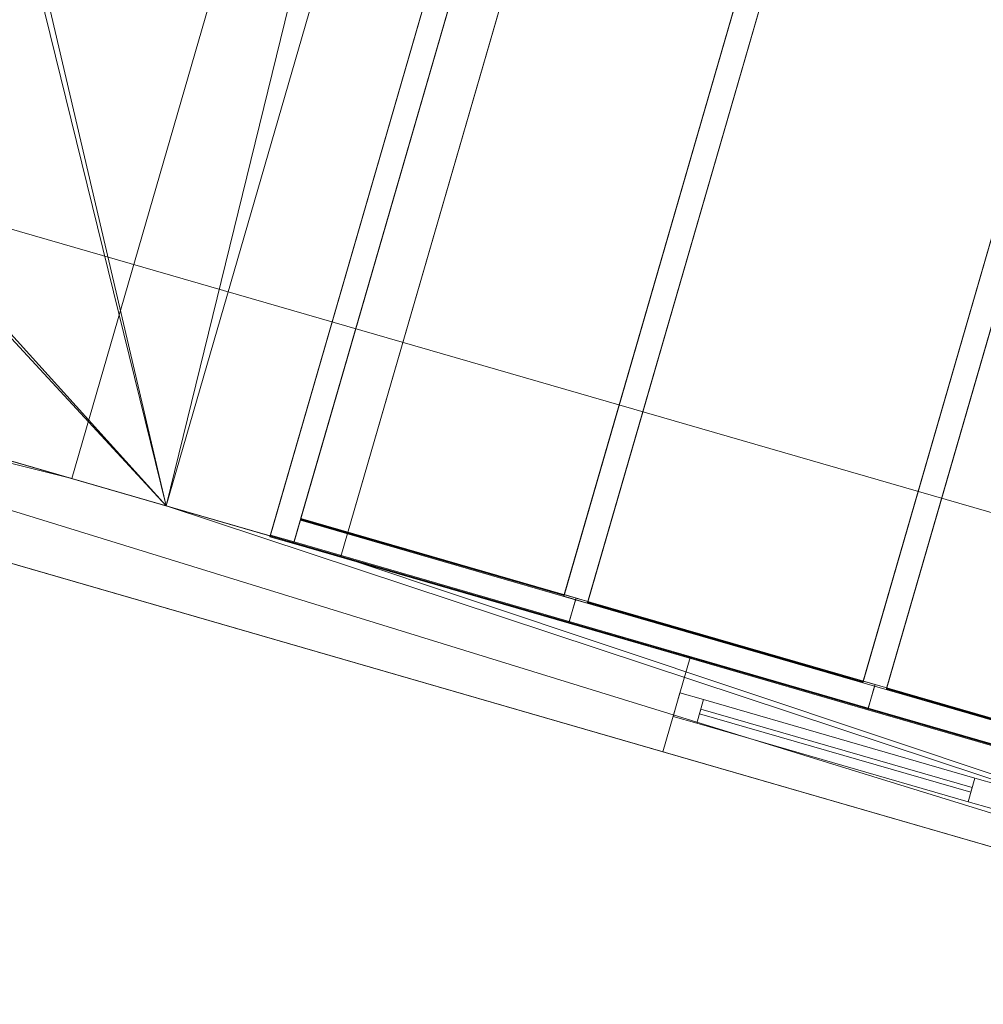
# Model space of a CAD drawing. Header units: millimetres. Extents: x -430348 to -225823, y -86243 to 5084.
# Tile 902 of 1056: x -306092 to -304130, y -68343 to -66338. Entities that reach past the tile are written whole.
import ezdxf

# ---------------------------------------------------------------- set-up
doc = ezdxf.new("R2010")
doc.units = ezdxf.units.MM
for name, color, linetype, lineweight in [('A-GLAZ-CURT', 52, 'Continuous', 9), ('A-GLAZ-CWMG', 51, 'Continuous', 9), ('A-ROOF', 132, 'Continuous', 9), ('A-WALL', 113, 'Continuous', 9)]:
    doc.layers.add(name, color=color, linetype=linetype, lineweight=lineweight)

# ---------------------------------------------------------------- blocks, each defined once
blk = doc.blocks.new('System Panel - Glazed-544112-_3D_ Copy 1')
at = {"layer": 'A-GLAZ-CURT', "transparency": 33554471}
mesh = blk.add_polyface(dxfattribs=at)
corners = [(-287.5, 5), (-287.5, 5, 1240), (287.5, 5, 1240), (287.5, 5)]
mesh.append_faces([[corners[k] for k in face] for face in [(1, 2, 3, 0)]])
mesh = blk.add_polyface(dxfattribs=at)
corners = [(287.5, -5), (-287.5, -5), (-287.5, 5), (287.5, 5)]
mesh.append_faces([[corners[k] for k in face] for face in [(0, 1, 2, 3)]])
mesh = blk.add_polyface(dxfattribs=at)
corners = [(-287.5, -5, 1240), (287.5, -5, 1240), (287.5, 5, 1240), (-287.5, 5, 1240)]
mesh.append_faces([[corners[k] for k in face] for face in [(3, 0, 1, 2)]])
mesh = blk.add_polyface(dxfattribs=at)
corners = [(-287.5, -5), (-287.5, -5, 1240), (-287.5, 5, 1240), (-287.5, 5)]
mesh.append_faces([[corners[k] for k in face] for face in [(0, 1, 2, 3)]])
mesh = blk.add_polyface(dxfattribs=at)
corners = [(287.5, -5, 1240), (287.5, -5), (287.5, 5), (287.5, 5, 1240)]
mesh.append_faces([[corners[k] for k in face] for face in [(0, 1, 2, 3)]])
mesh = blk.add_polyface(dxfattribs=at)
corners = [(-287.5, -5), (287.5, -5), (287.5, -5, 1240), (-287.5, -5, 1240)]
mesh.append_faces([[corners[k] for k in face] for face in [(3, 0, 1, 2)]])
blk = doc.blocks.new('Rectangular Mullion - 50mm x 50mm-394466-_3D_ Copy 1')
at = {"layer": 'A-GLAZ-CWMG'}
mesh = blk.add_polyface(dxfattribs=at)
corners = [(0, 25), (-50, 25), (-50, -25), (0, -25)]
mesh.append_faces([[corners[k] for k in face] for face in [(3, 0, 1, 2)]])
mesh = blk.add_polyface(dxfattribs=at)
corners = [(0, 25, -575), (0, -25, -575), (-50, -25, -575), (-50, 25, -575)]
mesh.append_faces([[corners[k] for k in face] for face in [(3, 0, 1, 2)]])
mesh = blk.add_polyface(dxfattribs=at)
corners = [(-50, 25), (0, 25), (0, 25, -575), (-50, 25, -575)]
mesh.append_faces([[corners[k] for k in face] for face in [(0, 1, 2, 3)]])
mesh = blk.add_polyface(dxfattribs=at)
corners = [(-50, -25), (-50, 25), (-50, 25, -575), (-50, -25, -575)]
mesh.append_faces([[corners[k] for k in face] for face in [(0, 1, 2, 3)]])
mesh = blk.add_polyface(dxfattribs=at)
corners = [(0, 25), (0, -25), (0, -25, -575), (0, 25, -575)]
mesh.append_faces([[corners[k] for k in face] for face in [(0, 1, 2, 3)]])
mesh = blk.add_polyface(dxfattribs=at)
corners = [(0, -25), (-50, -25), (-50, -25, -575), (0, -25, -575)]
mesh.append_faces([[corners[k] for k in face] for face in [(0, 1, 2, 3)]])
blk = doc.blocks.new('Rectangular Mullion - 50mm x 50mm-494511-_3D_ Copy 1')
at = {"layer": 'A-GLAZ-CWMG'}
mesh = blk.add_polyface(dxfattribs=at)
corners = [(0, 25), (-50, 25), (-50, -25), (0, -25)]
mesh.append_faces([[corners[k] for k in face] for face in [(2, 3, 0, 1)]])
mesh = blk.add_polyface(dxfattribs=at)
corners = [(0, 25, -1340), (0, -25, -1340), (-50, -25, -1340), (-50, 25, -1340)]
mesh.append_faces([[corners[k] for k in face] for face in [(0, 1, 2, 3)]])
mesh = blk.add_polyface(dxfattribs=at)
corners = [(-50, 25), (0, 25), (0, 25, -1340), (-50, 25, -1340)]
mesh.append_faces([[corners[k] for k in face] for face in [(3, 0, 1, 2)]])
mesh = blk.add_polyface(dxfattribs=at)
corners = [(-50, -25), (-50, 25), (-50, 25, -1340), (-50, -25, -1340)]
mesh.append_faces([[corners[k] for k in face] for face in [(3, 0, 1, 2)]])
mesh = blk.add_polyface(dxfattribs=at)
corners = [(0, 25), (0, -25), (0, -25, -1340), (0, 25, -1340)]
mesh.append_faces([[corners[k] for k in face] for face in [(3, 0, 1, 2)]])
mesh = blk.add_polyface(dxfattribs=at)
corners = [(0, -25), (-50, -25), (-50, -25, -1340), (0, -25, -1340)]
mesh.append_faces([[corners[k] for k in face] for face in [(3, 0, 1, 2)]])
blk = doc.blocks.new('Rectangular Mullion - 50mm x 50mm-543621-_3D_ Copy 1')
at = {"layer": 'A-GLAZ-CWMG'}
mesh = blk.add_polyface(dxfattribs=at)
corners = [(25, 25), (-25, 25), (-25, -25), (25, -25)]
mesh.append_faces([[corners[k] for k in face] for face in [(2, 3, 0, 1)]])
mesh = blk.add_polyface(dxfattribs=at)
corners = [(25, 25, -1340), (25, -25, -1340), (-25, -25, -1340), (-25, 25, -1340)]
mesh.append_faces([[corners[k] for k in face] for face in [(0, 1, 2, 3)]])
mesh = blk.add_polyface(dxfattribs=at)
corners = [(-25, 25), (25, 25), (25, 25, -1340), (-25, 25, -1340)]
mesh.append_faces([[corners[k] for k in face] for face in [(0, 1, 2, 3)]])
mesh = blk.add_polyface(dxfattribs=at)
corners = [(-25, -25), (-25, 25), (-25, 25, -1340), (-25, -25, -1340)]
mesh.append_faces([[corners[k] for k in face] for face in [(0, 1, 2, 3)]])
mesh = blk.add_polyface(dxfattribs=at)
corners = [(25, 25), (25, -25), (25, -25, -1340), (25, 25, -1340)]
mesh.append_faces([[corners[k] for k in face] for face in [(0, 1, 2, 3)]])
mesh = blk.add_polyface(dxfattribs=at)
corners = [(25, -25), (-25, -25), (-25, -25, -1340), (25, -25, -1340)]
mesh.append_faces([[corners[k] for k in face] for face in [(0, 1, 2, 3)]])
blk = doc.blocks.new('Rectangular Mullion - 50mm x 50mm-394469-_3D_ Copy 1')
at = {"layer": 'A-GLAZ-CWMG'}
mesh = blk.add_polyface(dxfattribs=at)
corners = [(0, 25), (-50, 25), (-50, -25), (0, -25)]
mesh.append_faces([[corners[k] for k in face] for face in [(2, 3, 0, 1)]])
mesh = blk.add_polyface(dxfattribs=at)
corners = [(0, 25, -575), (0, -25, -575), (-50, -25, -575), (-50, 25, -575)]
mesh.append_faces([[corners[k] for k in face] for face in [(0, 1, 2, 3)]])
mesh = blk.add_polyface(dxfattribs=at)
corners = [(-50, 25), (0, 25), (0, 25, -575), (-50, 25, -575)]
mesh.append_faces([[corners[k] for k in face] for face in [(0, 1, 2, 3)]])
mesh = blk.add_polyface(dxfattribs=at)
corners = [(-50, -25), (-50, 25), (-50, 25, -575), (-50, -25, -575)]
mesh.append_faces([[corners[k] for k in face] for face in [(0, 1, 2, 3)]])
mesh = blk.add_polyface(dxfattribs=at)
corners = [(0, 25), (0, -25), (0, -25, -575), (0, 25, -575)]
mesh.append_faces([[corners[k] for k in face] for face in [(0, 1, 2, 3)]])
mesh = blk.add_polyface(dxfattribs=at)
corners = [(0, -25), (-50, -25), (-50, -25, -575), (0, -25, -575)]
mesh.append_faces([[corners[k] for k in face] for face in [(0, 1, 2, 3)]])
blk = doc.blocks.new('System Panel - Glazed-544116-_3D_ Copy 1')
at = {"layer": 'A-GLAZ-CURT', "transparency": 33554471}
mesh = blk.add_polyface(dxfattribs=at)
corners = [(-279.2, 5), (-279.2, 5, 2406.1), (279.2, 5, 2406.1), (279.2, 5)]
mesh.append_faces([[corners[k] for k in face] for face in [(1, 2, 3, 0)]])
mesh = blk.add_polyface(dxfattribs=at)
corners = [(279.2, -5), (-279.2, -5), (-279.2, 5), (279.2, 5)]
mesh.append_faces([[corners[k] for k in face] for face in [(0, 1, 2, 3)]])
mesh = blk.add_polyface(dxfattribs=at)
corners = [(-279.2, -5), (-279.2, -5, 2406.1), (-279.2, 5, 2406.1), (-279.2, 5)]
mesh.append_faces([[corners[k] for k in face] for face in [(3, 0, 1, 2)]])
mesh = blk.add_polyface(dxfattribs=at)
corners = [(279.2, -5, 2406.1), (279.2, -5), (279.2, 5), (279.2, 5, 2406.1)]
mesh.append_faces([[corners[k] for k in face] for face in [(0, 1, 2, 3)]])
mesh = blk.add_polyface(dxfattribs=at)
corners = [(-279.2, -5), (279.2, -5), (279.2, -5, 2406.1), (-279.2, -5, 2406.1)]
mesh.append_faces([[corners[k] for k in face] for face in [(2, 3, 0, 1)]])
blk = doc.blocks.new('Rectangular Mullion - 50mm x 50mm-544119-_3D_ Copy 1')
at = {"layer": 'A-GLAZ-CWMG'}
mesh = blk.add_polyface(dxfattribs=at)
corners = [(0, 25), (-50, 25), (-50, -25), (0, -25)]
mesh.append_faces([[corners[k] for k in face] for face in [(2, 3, 0, 1)]])
mesh = blk.add_polyface(dxfattribs=at)
corners = [(-50, 25), (0, 25), (0, 25, -2506.1), (-50, 25, -2506.1)]
mesh.append_faces([[corners[k] for k in face] for face in [(0, 1, 2, 3)]])
mesh = blk.add_polyface(dxfattribs=at)
corners = [(-50, -25), (-50, 25), (-50, 25, -2506.1), (-50, -25, -2506.1)]
mesh.append_faces([[corners[k] for k in face] for face in [(0, 1, 2, 3)]])
mesh = blk.add_polyface(dxfattribs=at)
corners = [(0, 25), (0, -25), (0, -25, -2506.1), (0, 25, -2506.1)]
mesh.append_faces([[corners[k] for k in face] for face in [(0, 1, 2, 3)]])
mesh = blk.add_polyface(dxfattribs=at)
corners = [(0, -25), (-50, -25), (-50, -25, -2506.1), (0, -25, -2506.1)]
mesh.append_faces([[corners[k] for k in face] for face in [(0, 1, 2, 3)]])
blk = doc.blocks.new('Rectangular Mullion - 50mm x 50mm-544123-_3D_ Copy 1')
at = {"layer": 'A-GLAZ-CWMG'}
mesh = blk.add_polyface(dxfattribs=at)
corners = [(-50, 25), (0, 25), (0, 25, -633.3), (-50, 25, -633.3)]
mesh.append_faces([[corners[k] for k in face] for face in [(0, 1, 2, 3)]])
mesh = blk.add_polyface(dxfattribs=at)
corners = [(-50, -25), (-50, 25), (-50, 25, -633.3), (-50, -25, -633.3)]
mesh.append_faces([[corners[k] for k in face] for face in [(0, 1, 2, 3)]])
mesh = blk.add_polyface(dxfattribs=at)
corners = [(0, 25), (0, -25), (0, -25, -633.3), (0, 25, -633.3)]
mesh.append_faces([[corners[k] for k in face] for face in [(0, 1, 2, 3)]])
mesh = blk.add_polyface(dxfattribs=at)
corners = [(0, -25), (-50, -25), (-50, -25, -633.3), (0, -25, -633.3)]
mesh.append_faces([[corners[k] for k in face] for face in [(0, 1, 2, 3)]])
blk = doc.blocks.new('System Panel - Glazed-544121-_3D_ Copy 1')
at = {"layer": 'A-GLAZ-CURT', "transparency": 33554471}
mesh = blk.add_polyface(dxfattribs=at)
corners = [(-291.7, 5), (-291.7, 5, 2406.1), (291.7, 5, 2406.1), (291.7, 5)]
mesh.append_faces([[corners[k] for k in face] for face in [(2, 3, 0, 1)]])
mesh = blk.add_polyface(dxfattribs=at)
corners = [(291.7, -5), (-291.7, -5), (-291.7, 5), (291.7, 5)]
mesh.append_faces([[corners[k] for k in face] for face in [(3, 0, 1, 2)]])
mesh = blk.add_polyface(dxfattribs=at)
corners = [(-291.7, -5), (-291.7, -5, 2406.1), (-291.7, 5, 2406.1), (-291.7, 5)]
mesh.append_faces([[corners[k] for k in face] for face in [(0, 1, 2, 3)]])
mesh = blk.add_polyface(dxfattribs=at)
corners = [(291.7, -5, 2406.1), (291.7, -5), (291.7, 5), (291.7, 5, 2406.1)]
mesh.append_faces([[corners[k] for k in face] for face in [(0, 1, 2, 3)]])
mesh = blk.add_polyface(dxfattribs=at)
corners = [(-291.7, -5), (291.7, -5), (291.7, -5, 2406.1), (-291.7, -5, 2406.1)]
mesh.append_faces([[corners[k] for k in face] for face in [(2, 3, 0, 1)]])
blk = doc.blocks.new('Rectangular Mullion - 50mm x 50mm-544124-_3D_ Copy 1')
at = {"layer": 'A-GLAZ-CWMG'}
mesh = blk.add_polyface(dxfattribs=at)
corners = [(0, 25, -583.3), (0, -25, -583.3), (-50, -25, -583.3), (-50, 25, -583.3)]
mesh.append_faces([[corners[k] for k in face] for face in [(0, 1, 2, 3)]])
mesh = blk.add_polyface(dxfattribs=at)
corners = [(-50, 25), (0, 25), (0, 25, -583.3), (-50, 25, -583.3)]
mesh.append_faces([[corners[k] for k in face] for face in [(0, 1, 2, 3)]])
mesh = blk.add_polyface(dxfattribs=at)
corners = [(-50, -25), (-50, 25), (-50, 25, -583.3), (-50, -25, -583.3)]
mesh.append_faces([[corners[k] for k in face] for face in [(0, 1, 2, 3)]])
mesh = blk.add_polyface(dxfattribs=at)
corners = [(0, 25), (0, -25), (0, -25, -583.3), (0, 25, -583.3)]
mesh.append_faces([[corners[k] for k in face] for face in [(0, 1, 2, 3)]])
mesh = blk.add_polyface(dxfattribs=at)
corners = [(0, -25), (-50, -25), (-50, -25, -583.3), (0, -25, -583.3)]
mesh.append_faces([[corners[k] for k in face] for face in [(0, 1, 2, 3)]])
blk = doc.blocks.new('Rectangular Mullion - 50mm x 50mm-544115-_3D_ Copy 1')
at = {"layer": 'A-GLAZ-CWMG'}
mesh = blk.add_polyface(dxfattribs=at)
corners = [(25, 25, -2406.1), (25, -25, -2406.1), (-25, -25, -2406.1), (-25, 25, -2406.1)]
mesh.append_faces([[corners[k] for k in face] for face in [(0, 1, 2, 3)]])
mesh = blk.add_polyface(dxfattribs=at)
corners = [(-25, 25), (25, 25), (25, 25, -2406.1), (-25, 25, -2406.1)]
mesh.append_faces([[corners[k] for k in face] for face in [(0, 1, 2, 3)]])
mesh = blk.add_polyface(dxfattribs=at)
corners = [(-25, -25), (-25, 25), (-25, 25, -2406.1), (-25, -25, -2406.1)]
mesh.append_faces([[corners[k] for k in face] for face in [(0, 1, 2, 3)]])
mesh = blk.add_polyface(dxfattribs=at)
corners = [(25, 25), (25, -25), (25, -25, -2406.1), (25, 25, -2406.1)]
mesh.append_faces([[corners[k] for k in face] for face in [(0, 1, 2, 3)]])
mesh = blk.add_polyface(dxfattribs=at)
corners = [(25, -25), (-25, -25), (-25, -25, -2406.1), (25, -25, -2406.1)]
mesh.append_faces([[corners[k] for k in face] for face in [(0, 1, 2, 3)]])

msp = doc.modelspace()

# ---------------------------------------------------------------- block references
at = {"layer": 'A-GLAZ-CURT', "transparency": 33554471, "extrusion": (0.277335, 0.958238, -0.069756), "rotation": 180}
for name, p in [('System Panel - Glazed-544116-_3D_ Copy 1', (274470.9, 51626.7, -153613.7)), ('System Panel - Glazed-544121-_3D_ Copy 1', (273850, 51626.7, -153613.7)), ('System Panel - Glazed-544121-_3D_ Copy 1', (273216.7, 51626.7, -153613.7))]:
    msp.add_blockref(name, p, dxfattribs=at)
at = {"layer": 'A-GLAZ-CURT', "transparency": 33554471, "rotation": 163.8583935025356}
msp.add_blockref('System Panel - Glazed-544112-_3D_ Copy 1', (-304430.6, -67826.6, 63320), dxfattribs=at)
at = {"layer": 'A-GLAZ-CWMG', "extrusion": (-0.277335, -0.958238, 0.069756), "rotation": 180}
msp.add_blockref('Rectangular Mullion - 50mm x 50mm-544119-_3D_ Copy 1', (-274800, 51626.7, 153663.7), dxfattribs=at)
at = {"layer": 'A-GLAZ-CWMG', "extrusion": (0.277335, 0.958238, -0.069756), "rotation": 180}
for p in [(274166.7, 51626.7, -151207.6), (273533.4, 51626.7, -151207.6)]:
    msp.add_blockref('Rectangular Mullion - 50mm x 50mm-544115-_3D_ Copy 1', p, dxfattribs=at)
at = {"layer": 'A-GLAZ-CWMG', "extrusion": (0.960578, -0.278012, 0)}
for name, p, rotation in [('Rectangular Mullion - 50mm x 50mm-544124-_3D_ Copy 1', (-149688.1, 62220, -274166.7), 175.9999999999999), ('Rectangular Mullion - 50mm x 50mm-544123-_3D_ Copy 1', (-149688.1, 62220, -273533.4), 175.9999999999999), ('Rectangular Mullion - 50mm x 50mm-544123-_3D_ Copy 1', (-149688.1, 62220, -272900), 176), ('Rectangular Mullion - 50mm x 50mm-394469-_3D_ Copy 1', (-149788.1, 63270, -273285.1), 270)]:
    msp.add_blockref(name, p, dxfattribs=dict(at, rotation=rotation))
at = {"layer": 'A-GLAZ-CWMG', "extrusion": (0, 0, -1)}
for name, p, rotation in [('Rectangular Mullion - 50mm x 50mm-494511-_3D_ Copy 1', (304754.8, -67732.8, -63270), 16.14160649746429), ('Rectangular Mullion - 50mm x 50mm-543621-_3D_ Copy 1', (304130.4, -67913.5, -63270), 16.14160649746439)]:
    msp.add_blockref(name, p, dxfattribs=dict(at, rotation=rotation))
at = {"layer": 'A-GLAZ-CWMG', "extrusion": (-0.960578, 0.278012, 0), "rotation": 90}
msp.add_blockref('Rectangular Mullion - 50mm x 50mm-394466-_3D_ Copy 1', (149788.1, 64610, 273860.1), dxfattribs=at)

# ---------------------------------------------------------------- meshes
at = {"layer": 'A-ROOF'}
mesh = msp.add_polyface(dxfattribs=at)
corners = [(-305793.2, -67328.1, 61830), (-308607.7, -66513.5, 63196.3), (-307212.1, -61691.4, 63196.3), (-304397.6, -62506, 61830), (-306863, -65186.7, 62586.8), (-307768.4, -64924.6, 63026.3), (-307985.3, -65673.9, 63026.3), (-307079.9, -65935.9, 62586.8), (-306344.3, -63416.9, 62583.9), (-307249.7, -63154.9, 63023.4), (-307472.1, -63923.3, 63023.4), (-306566.7, -64185.4, 62583.9)]
mesh.append_faces([[corners[k] for k in face] for face in [(10, 5, 1, 2)]], dxfattribs={"vtx0": -1, "vtx1": -1, "vtx3": -1})
mesh.append_faces([[corners[k] for k in face] for face in [(7, 0, 1, 6), (2, 9, 10)]], dxfattribs={"vtx0": -1, "vtx2": -1})
mesh.append_faces([[corners[k] for k in face] for face in [(0, 7, 4, 11)]], dxfattribs={"vtx0": -1, "vtx2": -1, "vtx3": -1})
mesh.append_faces([[corners[k] for k in face] for face in [(5, 6, 1)]], dxfattribs={"vtx1": -1, "vtx2": -1})
mesh.append_faces([[corners[k] for k in face] for face in [(4, 5, 10, 11), (11, 8, 3, 0), (2, 3, 8, 9)]], dxfattribs={"vtx1": -1, "vtx3": -1})
mesh = msp.add_polyface(dxfattribs=at)
corners = [(-305793.2, -67328.1, 61940.3), (-304397.6, -62506, 61940.3), (-307212.1, -61691.4, 63306.6), (-308607.7, -66513.5, 63306.6), (-307727.8, -64936.4, 63117), (-306822.4, -65198.4, 62677.4), (-307039.3, -65947.7, 62677.4), (-307944.7, -65685.6, 63117), (-307209.1, -63166.6, 63114.1), (-306303.7, -63428.7, 62674.5), (-306526.1, -64197.1, 62674.5), (-307431.5, -63935.1, 63114.1)]
mesh.append_faces([[corners[k] for k in face] for face in [(3, 4, 11)]], dxfattribs={"vtx0": -1, "vtx1": -1, "vtx2": -1})
mesh.append_faces([[corners[k] for k in face] for face in [(3, 7, 4), (11, 4, 5, 10), (1, 9, 10, 0), (9, 1, 2, 8)]], dxfattribs={"vtx0": -1, "vtx2": -1})
mesh.append_faces([[corners[k] for k in face] for face in [(5, 6, 0, 10)]], dxfattribs={"vtx1": -1, "vtx2": -1, "vtx3": -1})
mesh.append_faces([[corners[k] for k in face] for face in [(3, 0, 6, 7), (11, 8, 2, 3)]], dxfattribs={"vtx1": -1, "vtx3": -1})
mesh = msp.add_polyface(dxfattribs=at)
corners = [(-304397.6, -62506, 61940.3), (-305793.2, -67328.1, 61940.3), (-305793.2, -67328.1, 61830), (-304397.6, -62506, 61830)]
mesh.append_faces([[corners[k] for k in face] for face in [(0, 1, 2, 3)]])
mesh = msp.add_polyface(dxfattribs=at)
corners = [(-309266.7, -69545.8, 67142.2), (-311689.8, -65148.8, 64610), (-287963.5, -72015.7, 64610), (-292360.5, -74438.8, 67142.2)]
mesh.append_faces([[corners[k] for k in face] for face in [(1, 2, 3, 0)]])
mesh = msp.add_polyface(dxfattribs=at)
corners = [(-311689.8, -65148.8, 64732.8), (-309266.7, -69545.8, 67265), (-292360.5, -74438.8, 67265), (-287963.5, -72015.7, 64732.8)]
mesh.append_faces([[corners[k] for k in face] for face in [(2, 3, 0, 1)]])
mesh = msp.add_polyface(dxfattribs=at)
corners = [(-311689.8, -65148.8, 64610), (-311689.8, -65148.8, 64732.8), (-287963.5, -72015.7, 64732.8), (-287963.5, -72015.7, 64610)]
mesh.append_faces([[corners[k] for k in face] for face in [(2, 3, 0, 1)]])
mesh = msp.add_polyface(dxfattribs=at)
corners = [(-308607.7, -66513.5, 63196.3), (-305793.2, -67328.1, 61830), (-305793.2, -67328.1, 61940.3), (-308607.7, -66513.5, 63306.6), (-311422.2, -65699, 61940.3), (-311422.2, -65699, 61830)]
mesh.append_faces([[corners[k] for k in face] for face in [(2, 3, 0, 1)]], dxfattribs={"vtx1": -1})
mesh.append_faces([[corners[k] for k in face] for face in [(4, 5, 0, 3)]], dxfattribs={"vtx2": -1})
at = {"layer": 'A-WALL'}
mesh = msp.add_polyface(dxfattribs=at)
corners = [(-304589.7, -62450.4, 59055.2), (-304645.3, -62642.5, 59055.2), (-305985.3, -67272.5, 59055.2), (-305985.3, -67272.5, 61923.3), (-304645.3, -62642.5, 61923.3), (-304589.7, -62450.4, 61923.3)]
mesh.append_faces([[corners[k] for k in face] for face in [(4, 5, 0, 1), (1, 2, 3, 4)]], dxfattribs={"vtx3": -1})
mesh = msp.add_polyface(dxfattribs=at)
corners = [(-305985.3, -67272.5, 59055.2), (-304645.3, -62642.5, 59055.2), (-304589.7, -62450.4, 59055.2), (-304397.6, -62506, 59055.2), (-305793.2, -67328.1, 59055.2)]
mesh.append_faces([[corners[k] for k in face] for face in [(1, 4, 0)]], dxfattribs={"vtx0": -1})
mesh.append_faces([[corners[k] for k in face] for face in [(3, 4, 1, 2)]], dxfattribs={"vtx1": -1})
mesh = msp.add_polyface(dxfattribs=at)
corners = [(-304589.7, -62450.4, 61923.3), (-304645.3, -62642.5, 61923.3), (-305985.3, -67272.5, 61923.3), (-305793.2, -67328.1, 61830), (-304397.6, -62506, 61830)]
mesh.append_faces([[corners[k] for k in face] for face in [(2, 3, 1)]], dxfattribs={"vtx1": -1})
mesh.append_faces([[corners[k] for k in face] for face in [(4, 0, 1, 3)]], dxfattribs={"vtx2": -1})
mesh = msp.add_polyface(dxfattribs=at)
corners = [(-304397.6, -62506, 59055.2), (-304397.6, -62506, 61830), (-305793.2, -67328.1, 61830), (-305793.2, -67328.1, 59055.2)]
mesh.append_faces([[corners[k] for k in face] for face in [(1, 2, 3, 0)]])
mesh = msp.add_polyface(dxfattribs=at)
corners = [(-304886.8, -64987.8, 59055.2), (-305581.9, -67389.3, 59055.2), (-305581.9, -67389.3, 62194.9), (-304900.6, -65035.4, 62023.6), (-304900.6, -65035.4, 60425.5), (-304886.8, -64987.8, 60425.5)]
mesh.append_faces([[corners[k] for k in face] for face in [(4, 2, 3)]], dxfattribs={"vtx0": -1})
mesh.append_faces([[corners[k] for k in face] for face in [(1, 2, 4, 0)]], dxfattribs={"vtx1": -1, "vtx2": -1})
mesh.append_faces([[corners[k] for k in face] for face in [(4, 5, 0)]], dxfattribs={"vtx2": -1})
mesh = msp.add_polyface(dxfattribs=at)
corners = [(-304742.7, -65029.5, 59055.2), (-304798.3, -65221.7, 59055.2), (-305437.8, -67431, 59055.2), (-305581.9, -67389.3, 59055.2), (-304886.8, -64987.8, 59055.2)]
mesh.append_faces([[corners[k] for k in face] for face in [(1, 4, 0)]], dxfattribs={"vtx0": -1})
mesh.append_faces([[corners[k] for k in face] for face in [(3, 4, 1, 2)]], dxfattribs={"vtx1": -1})
mesh = msp.add_polyface(dxfattribs=at)
corners = [(-305437.8, -67431, 59055.2), (-304798.3, -65221.7, 59055.2), (-304742.7, -65029.5, 59055.2), (-304742.7, -65029.5, 60425.5), (-304756.5, -65077.1, 60425.5), (-304756.5, -65077.1, 62023.6), (-305437.8, -67431, 62194.9)]
mesh.append_faces([[corners[k] for k in face] for face in [(4, 6, 0, 1)]], dxfattribs={"vtx0": -1, "vtx3": -1})
mesh.append_faces([[corners[k] for k in face] for face in [(2, 3, 4, 1), (4, 5, 6)]], dxfattribs={"vtx2": -1})
mesh = msp.add_polyface(dxfattribs=at)
corners = [(-305581.9, -67389.3, 62194.9), (-305437.8, -67431, 62194.9), (-304756.5, -65077.1, 62023.6), (-304900.6, -65035.4, 62023.6)]
mesh.append_faces([[corners[k] for k in face] for face in [(1, 2, 3, 0)]])
mesh = msp.add_polyface(dxfattribs=at)
corners = [(-311285.7, -65946.7, 59055.2), (-311230.1, -65754.6, 59055.2), (-305985.3, -67272.5, 59055.2), (-305793.2, -67328.1, 59055.2), (-305581.9, -67389.3, 59055.2), (-305437.8, -67431, 59055.2), (-302123.8, -68390.1, 59055.2), (-301931.7, -68445.7, 59055.2), (-300563.1, -68841.8, 59055.2), (-300618.7, -69033.9, 59055.2), (-300810.8, -68978.3, 59055.2), (-288762.2, -72257.3, 59055.2), (-288817.8, -72449.4, 59055.2), (-299288.1, -69419, 59055.2), (-299480.2, -69363.4, 59055.2), (-299424.6, -69171.3, 59055.2), (-299232.5, -69226.9, 59055.2), (-294170.2, -70692.1, 59055.2), (-293978.1, -70747.7, 59055.2)]
mesh.append_faces([[corners[k] for k in face] for face in [(2, 0, 1)]], dxfattribs={"vtx0": -1})
mesh.append_faces([[corners[k] for k in face] for face in [(18, 12, 13, 17), (13, 16, 17)]], dxfattribs={"vtx0": -1, "vtx2": -1})
mesh.append_faces([[corners[k] for k in face] for face in [(10, 3, 4, 5)]], dxfattribs={"vtx0": -1, "vtx3": -1})
mesh.append_faces([[corners[k] for k in face] for face in [(11, 12, 18)]], dxfattribs={"vtx1": -1})
mesh.append_faces([[corners[k] for k in face] for face in [(6, 7, 10, 5)]], dxfattribs={"vtx1": -1, "vtx2": -1})
mesh.append_faces([[corners[k] for k in face] for face in [(10, 0, 2, 3)]], dxfattribs={"vtx1": -1, "vtx3": -1})
mesh.append_faces([[corners[k] for k in face] for face in [(8, 9, 10, 7)]], dxfattribs={"vtx2": -1})
mesh.append_faces([[corners[k] for k in face] for face in [(13, 14, 15, 16)]], dxfattribs={"vtx3": -1})
mesh = msp.add_polyface(dxfattribs=at)
corners = [(-288762.2, -72257.3, 64933.9), (-311230.1, -65754.6, 64933.9), (-311273.4, -65904.4, 65045.1), (-311243.4, -65958.9, 65076.6), (-300810.8, -68978.3, 65076.6), (-300618.7, -69033.9, 65076.6), (-299480.2, -69363.4, 65076.6), (-299288.1, -69419, 65076.6), (-288817.8, -72449.4, 65076.6)]
mesh.append_faces([[corners[k] for k in face] for face in [(1, 5, 0)]], dxfattribs={"vtx0": -1, "vtx1": -1})
mesh.append_faces([[corners[k] for k in face] for face in [(6, 7, 0, 5), (4, 5, 1, 3)]], dxfattribs={"vtx1": -1, "vtx2": -1})
mesh.append_faces([[corners[k] for k in face] for face in [(7, 8, 0), (1, 2, 3)]], dxfattribs={"vtx2": -1})
mesh = msp.add_polyface(dxfattribs=at)
corners = [(-311230.1, -65754.6, 64933.9), (-288762.2, -72257.3, 64933.9), (-288762.2, -72257.3, 59055.2), (-293978.1, -70747.7, 59055.2), (-294170.2, -70692.1, 59055.2), (-299232.5, -69226.9, 59055.2), (-299424.6, -69171.3, 59055.2), (-299424.6, -69171.3, 62295.9), (-300563.1, -68841.8, 62295.9), (-300563.1, -68841.8, 59055.2), (-301931.7, -68445.7, 59055.2), (-302123.8, -68390.1, 59055.2), (-305437.8, -67431, 59055.2), (-305581.9, -67389.3, 59055.2), (-305793.2, -67328.1, 59055.2), (-305985.3, -67272.5, 59055.2), (-311230.1, -65754.6, 59055.2), (-291336.5, -71512.2, 63270), (-291336.5, -71512.2, 64610), (-292777.4, -71095.2, 64610), (-292777.4, -71095.2, 63270), (-288973.5, -72196.1, 63270), (-288973.5, -72196.1, 64610), (-289799.6, -71957, 64610), (-289799.6, -71957, 63270), (-288973.5, -72196.1, 59840.9), (-288973.5, -72196.1, 62160.9), (-289799.6, -71957, 62160.9), (-289799.6, -71957, 59840.9), (-290510.4, -71751.3, 60809.3), (-290510.4, -71751.3, 62159.3), (-291375, -71501.1, 62159.3), (-291375, -71501.1, 60809.3), (-292700.6, -71117.4, 60931.6), (-292700.6, -71117.4, 62031.6), (-293565.1, -70867.2, 62031.6), (-293565.1, -70867.2, 60931.6), (-299616.7, -69115.7, 63270), (-299616.7, -69115.7, 64610), (-301845.3, -68470.7, 64610), (-301845.3, -68470.7, 63270), (-303266.9, -68059.3, 63270), (-303266.9, -68059.3, 64610), (-304727, -67636.7, 64610), (-304727, -67636.7, 63270), (-307128.4, -66941.7, 63270), (-307128.4, -66941.7, 64610), (-308569.3, -66524.6, 64610), (-308569.3, -66524.6, 63270), (-310087, -66085.4, 63270), (-310087, -66085.4, 64610), (-310970.7, -65829.6, 64610), (-310970.7, -65829.6, 63270), (-301009.9, -68712.5, 59963.6), (-301009.9, -68712.5, 62061.4), (-301768.8, -68492.9, 62061.4), (-301768.8, -68492.9, 59963.6)]
mesh.append_faces([[corners[k] for k in face] for face in [(16, 48, 15)]], dxfattribs={"vtx0": -1, "vtx1": -1})
mesh.append_faces([[corners[k] for k in face] for face in [(33, 32, 3, 36), (19, 38, 1, 18), (17, 24, 30), (55, 41, 40), (45, 44, 15, 48)]], dxfattribs={"vtx0": -1, "vtx1": -1, "vtx2": -1})
mesh.append_faces([[corners[k] for k in face] for face in [(28, 3, 32, 29), (20, 31, 34, 35), (40, 8, 54, 55), (0, 39, 42, 43), (0, 47, 50, 51)]], dxfattribs={"vtx0": -1, "vtx1": -1, "vtx3": -1})
mesh.append_faces([[corners[k] for k in face] for face in [(2, 25, 26, 1), (32, 33, 34, 31), (26, 24, 21), (18, 23, 24, 17), (31, 20, 17, 30), (35, 19, 20), (10, 56, 53, 9), (8, 40, 37, 7), (47, 49, 50), (0, 51, 52, 16), (16, 52, 49)]], dxfattribs={"vtx0": -1, "vtx2": -1})
mesh.append_faces([[corners[k] for k in face] for face in [(36, 3, 4, 7), (24, 26, 27, 30), (1, 22, 23, 18), (35, 37, 38, 19), (41, 55, 56, 12), (49, 47, 48, 16)]], dxfattribs={"vtx0": -1, "vtx2": -1, "vtx3": -1})
mesh.append_faces([[corners[k] for k in face] for face in [(44, 13, 14, 15)]], dxfattribs={"vtx0": -1, "vtx3": -1})
mesh.append_faces([[corners[k] for k in face] for face in [(11, 12, 56, 10)]], dxfattribs={"vtx1": -1, "vtx2": -1})
mesh.append_faces([[corners[k] for k in face] for face in [(35, 36, 7, 37), (21, 22, 1, 26), (46, 47, 0, 43)]], dxfattribs={"vtx1": -1, "vtx2": -1, "vtx3": -1})
mesh.append_faces([[corners[k] for k in face] for face in [(28, 25, 2, 3), (27, 28, 29, 30), (0, 1, 38, 39), (53, 54, 8, 9), (12, 13, 44, 41), (39, 40, 41, 42), (45, 46, 43, 44)]], dxfattribs={"vtx1": -1, "vtx3": -1})
mesh.append_faces([[corners[k] for k in face] for face in [(5, 6, 7, 4)]], dxfattribs={"vtx2": -1})
mesh = msp.add_polyface(dxfattribs=at)
corners = [(-311285.7, -65946.7, 65045.1), (-311285.7, -65946.7, 59055.2), (-300810.8, -68978.3, 59055.2), (-300618.7, -69033.9, 59055.2), (-300618.7, -69033.9, 62295.9), (-299480.2, -69363.4, 62295.9), (-299480.2, -69363.4, 59055.2), (-299288.1, -69419, 59055.2), (-288817.8, -72449.4, 59055.2), (-288817.8, -72449.4, 65076.6), (-299288.1, -69419, 65076.6), (-299480.2, -69363.4, 65076.6), (-300618.7, -69033.9, 65076.6), (-300810.8, -68978.3, 65076.6), (-311243.4, -65958.9, 65076.6), (-291392.1, -71704.3, 64610), (-291392.1, -71704.3, 63270), (-292833, -71287.3, 63270), (-292833, -71287.3, 64610), (-289029.1, -72388.2, 64610), (-289029.1, -72388.2, 63270), (-289855.2, -72149.1, 63270), (-289855.2, -72149.1, 64610), (-289029.1, -72388.2, 62160.9), (-289029.1, -72388.2, 59840.9), (-289855.2, -72149.1, 59840.9), (-289855.2, -72149.1, 62160.9), (-290566, -71943.4, 62159.3), (-290566, -71943.4, 60809.3), (-291430.6, -71693.2, 60809.3), (-291430.6, -71693.2, 62159.3), (-292756.2, -71309.5, 62031.6), (-292756.2, -71309.5, 60931.6), (-293620.7, -71059.3, 60931.6), (-293620.7, -71059.3, 62031.6), (-299672.3, -69307.8, 64610), (-299672.3, -69307.8, 63270), (-301900.9, -68662.8, 63270), (-301900.9, -68662.8, 64610), (-303322.5, -68251.4, 64610), (-303322.5, -68251.4, 63270), (-304782.6, -67828.8, 63270), (-304782.6, -67828.8, 64610), (-307184, -67133.8, 64610), (-307184, -67133.8, 63270), (-308624.9, -66716.8, 63270), (-308624.9, -66716.8, 64610), (-310142.6, -66277.5, 64610), (-310142.6, -66277.5, 63270), (-311026.3, -66021.7, 63270), (-311026.3, -66021.7, 64610), (-301065.5, -68904.6, 62061.4), (-301065.5, -68904.6, 59963.6), (-301824.4, -68685, 59963.6), (-301824.4, -68685, 62061.4)]
mesh.append_faces([[corners[k] for k in face] for face in [(7, 5, 6)]], dxfattribs={"vtx0": -1})
mesh.append_faces([[corners[k] for k in face] for face in [(5, 36, 4), (49, 1, 48), (25, 8, 24), (29, 25, 28)]], dxfattribs={"vtx0": -1, "vtx1": -1})
mesh.append_faces([[corners[k] for k in face] for face in [(41, 44, 53, 40), (37, 51, 4, 36), (25, 33, 8), (10, 36, 34), (20, 23, 9, 19)]], dxfattribs={"vtx0": -1, "vtx1": -1, "vtx2": -1})
mesh.append_faces([[corners[k] for k in face] for face in [(27, 26, 21, 16)]], dxfattribs={"vtx0": -1, "vtx1": -1, "vtx2": -1, "vtx3": -1})
mesh.append_faces([[corners[k] for k in face] for face in [(53, 44, 1, 2), (14, 47, 46, 43), (13, 39, 38, 35), (13, 43, 42, 39), (9, 15, 22, 19)]], dxfattribs={"vtx0": -1, "vtx1": -1, "vtx3": -1})
mesh.append_faces([[corners[k] for k in face] for face in [(44, 41, 42, 43), (40, 37, 38, 39), (37, 54, 51), (48, 45, 46, 47), (43, 13, 14), (26, 27, 28, 25), (23, 20, 21, 26)]], dxfattribs={"vtx0": -1, "vtx2": -1})
mesh.append_faces([[corners[k] for k in face] for face in [(40, 53, 54, 37), (1, 44, 45, 48), (17, 34, 31, 30), (5, 33, 34, 36), (34, 17, 18, 10)]], dxfattribs={"vtx0": -1, "vtx2": -1, "vtx3": -1})
mesh.append_faces([[corners[k] for k in face] for face in [(52, 2, 3, 4)]], dxfattribs={"vtx0": -1, "vtx3": -1})
mesh.append_faces([[corners[k] for k in face] for face in [(51, 52, 4), (52, 53, 2), (12, 13, 35, 11)]], dxfattribs={"vtx1": -1, "vtx2": -1})
mesh.append_faces([[corners[k] for k in face] for face in [(7, 8, 33, 5), (32, 33, 25, 29)]], dxfattribs={"vtx1": -1, "vtx2": -1, "vtx3": -1})
mesh.append_faces([[corners[k] for k in face] for face in [(14, 0, 50, 47), (49, 50, 0, 1), (29, 30, 31, 32), (23, 24, 8, 9), (30, 27, 16, 17), (10, 11, 35, 36), (9, 10, 18, 15), (15, 16, 21, 22)]], dxfattribs={"vtx1": -1, "vtx3": -1})
mesh = msp.add_polyface(dxfattribs=at)
corners = [(-305985.3, -67272.5, 61923.3), (-305985.3, -67272.5, 59055.2), (-305793.2, -67328.1, 59055.2), (-305793.2, -67328.1, 61830)]
mesh.append_faces([[corners[k] for k in face] for face in [(1, 2, 3, 0)]])
mesh = msp.add_polyface(dxfattribs=at)
corners = [(-305437.8, -67431, 59055.2), (-305437.8, -67431, 62194.9), (-305581.9, -67389.3, 62194.9), (-305581.9, -67389.3, 59055.2)]
mesh.append_faces([[corners[k] for k in face] for face in [(3, 0, 1, 2)]])
mesh = msp.add_polyface(dxfattribs=at)
corners = [(-303266.9, -68059.3, 64610), (-303322.5, -68251.4, 64610), (-304782.6, -67828.8, 64610), (-304727, -67636.7, 64610)]
mesh.append_faces([[corners[k] for k in face] for face in [(0, 1, 2, 3)]])
mesh = msp.add_polyface(dxfattribs=at)
corners = [(-304727, -67636.7, 64610), (-304782.6, -67828.8, 64610), (-304782.6, -67828.8, 63270), (-304727, -67636.7, 63270)]
mesh.append_faces([[corners[k] for k in face] for face in [(0, 1, 2, 3)]])
mesh = msp.add_polyface(dxfattribs=at)
corners = [(-303322.5, -68251.4, 63270), (-303266.9, -68059.3, 63270), (-304727, -67636.7, 63270), (-304782.6, -67828.8, 63270)]
mesh.append_faces([[corners[k] for k in face] for face in [(3, 0, 1, 2)]])

doc.saveas('drawing.dxf')
